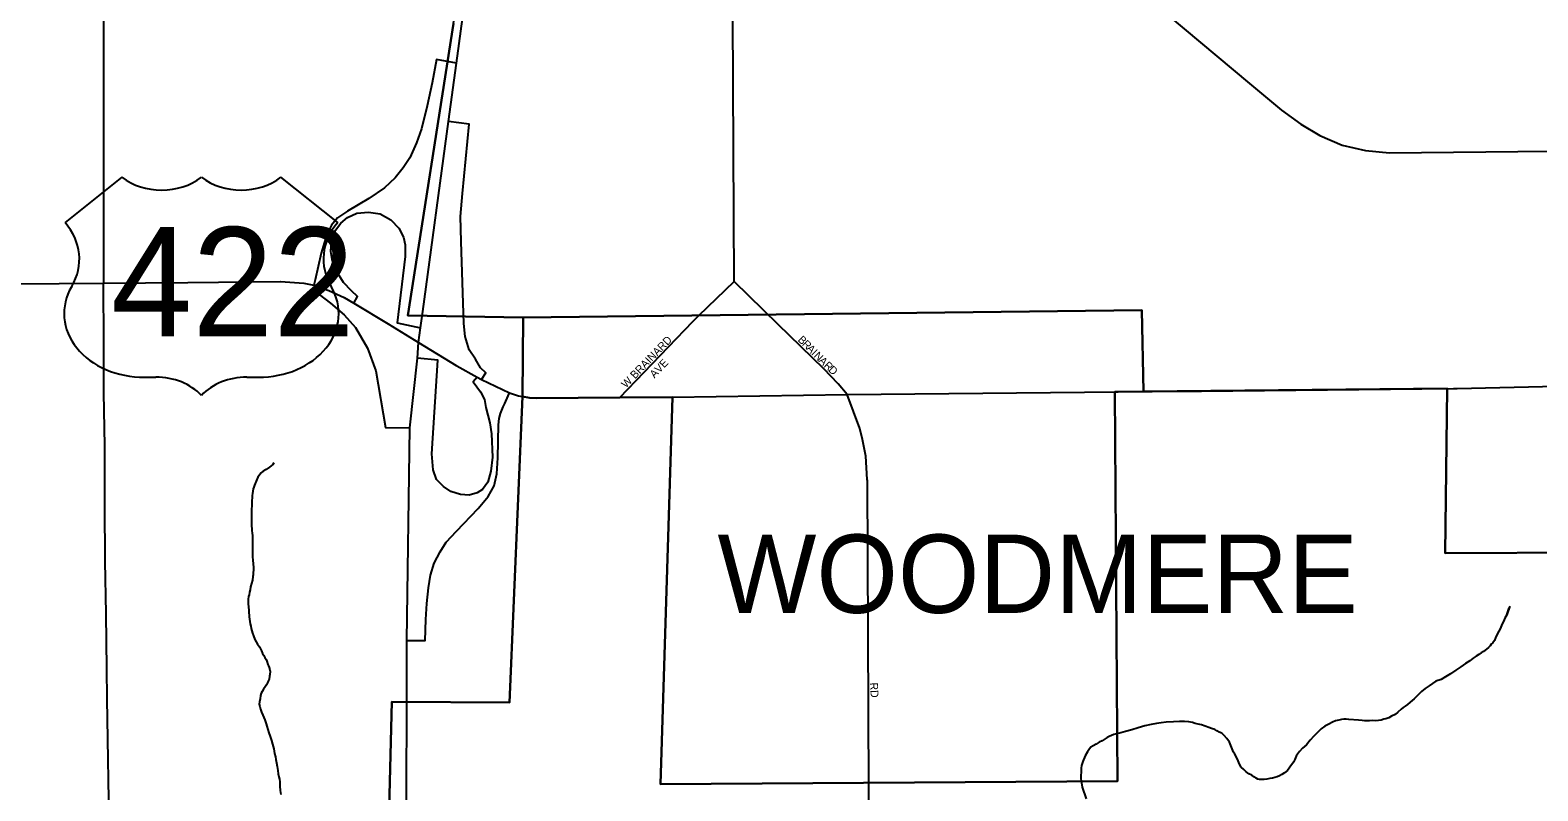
# Model space of a CAD drawing. Extents: x 2010165 to 2382125, y 1060529 to 1407316.
# Drawn here: x 2242861 to 2252478, y 1260414 to 1265266 of the extents above; entities that cross this region are included whole.
import ezdxf

# ---------------------------------------------------------------- set-up
doc = ezdxf.new("R2010")
doc.units = 0
for name, color, linetype in [('GM_X_City_Street', 7, 'Continuous'), ('GM_X_City_Street_Text', 7, 'Continuous'), ('GM_X_Corporation', 7, 'Continuous'), ('GM_X_Corporation_Text', 7, 'Continuous'), ('GM_X_Interchange_Ramps', 7, 'Continuous'), ('GM_X_Interstate_Route', 7, 'Continuous'), ('GM_X_Minor_River', 7, 'Continuous'), ('GM_X_State_Route', 7, 'Continuous'), ('GM_X_US_Location', 7, 'Continuous'), ('GM_X_US_Route', 7, 'Continuous'), ('GM_X_US_Shield', 7, 'Continuous')]:
    doc.layers.add(name, color=color, linetype=linetype)

msp = doc.modelspace()

# ---------------------------------------------------------------- linework, layer by layer
at = {"layer": 'GM_X_City_Street'}
for points in [[(2247632.9, 1263389.1), (2247351.6, 1263661.9), (2247334.5, 1267039.9), (2247320.7, 1268607.5)], [(2245852.6, 1267019.4), (2247334.5, 1267039.9), (2247477.7, 1267042), (2247609.8, 1267040.9), (2247721.2, 1267031.1), (2247839.2, 1267011.4), (2247999.8, 1266969.6), (2248213.9, 1266888.7), (2248423.6, 1266772.9), (2248764.4, 1266497.6), (2250638.6, 1264925.7), (2250843.1, 1264755.2), (2250966.6, 1264665.7), (2251088.1, 1264593.3), (2251230.7, 1264531.5), (2251379.8, 1264497.4), (2251531.1, 1264483.5), (2252554.9, 1264493.2)], [(2247127.3, 1263445.3), (2247351.6, 1263661.9)], [(2246622.1, 1262921.9), (2247088.3, 1263407.6), (2247127.3, 1263445.3)], [(2248072.6, 1262941), (2248015.1, 1263010.7), (2247924.7, 1263106.1), (2247632.9, 1263389.1)], [(2248201.4, 1262393), (2248201.3, 1262400.3), (2248191.7, 1262549.5), (2248171.3, 1262655.4), (2248154.4, 1262724.8), (2248072.6, 1262941)], [(2248210.8, 1260433.4), (2248201.4, 1262393)], [(2248235.9, 1253295.6), (2248221.5, 1258216), (2248210.8, 1260433.4)]]:
    msp.add_lwpolyline(points, dxfattribs=at)
at = {"layer": 'GM_X_Corporation'}
for points in [[(2252803.5, 1261934.2), (2251887.7, 1261929.4), (2251899.4, 1262979.6), (2249963.4, 1262961.2), (2249951.4, 1263479), (2246005.2, 1263433.9), (2245269.3, 1263445.7), (2245561.2, 1265308.1), (2245875, 1267382.2), (2246141.2, 1269393.7), (2246263.6, 1270513.7), (2246299.8, 1271633.1), (2246319, 1272904.8), (2246339.1, 1273751.4), (2246499, 1274649), (2246795.5, 1275467.3), (2247220.3, 1276264.4), (2247492.9, 1276666), (2247665.5, 1276895.7), (2247853.1, 1277121), (2248923, 1277123.9), (2250040.6, 1277116.9), (2252658.8, 1277100.5)], [(2245561.2, 1265308.1), (2245269.3, 1263445.7), (2246005.2, 1263433.9), (2246002.1, 1262928.8), (2245918.9, 1260976.8), (2245168.7, 1260982.4), (2245132.4, 1259538), (2245076.7, 1258817.4), (2245039.5, 1258290.7), (2242210.8, 1258279.7), (2241911.5, 1258271.7), (2241499, 1258360.9), (2240697.3, 1258698.4), (2240070.3, 1258765.8), (2239308.9, 1258609.3), (2238077.3, 1258677), (2238058.3, 1260970.4), (2238007.6, 1263258.9), (2238028.5, 1263405.7), (2238072, 1263612), (2235915.2, 1263607.4), (2233905, 1263580), (2233835, 1266234.3)], [(2246113.3, 1249923.8), (2245999.1, 1255661), (2244302, 1255617.2), (2244364.2, 1255777.7), (2244502.9, 1256147.3), (2244715.6, 1256794), (2244919.2, 1257634.7), (2245039.5, 1258290.7), (2245076.7, 1258817.4), (2245132.4, 1259538), (2245168.7, 1260982.4), (2245918.9, 1260976.8), (2246002.1, 1262928.8), (2246046.5, 1262921), (2246091.7, 1262918.8), (2246622.1, 1262921.9), (2246959.4, 1262925.3), (2246881.1, 1260457), (2249797.1, 1260476.2), (2249779.4, 1262959.4), (2249963.4, 1262961.2), (2251899.4, 1262979.6), (2251887.7, 1261929.4), (2252803.5, 1261934.2)]]:
    msp.add_lwpolyline(points, dxfattribs=at)
msp.add_lwpolyline([(2246005.2, 1263433.9), (2249951.4, 1263479), (2249963.4, 1262961.2), (2249779.4, 1262959.4), (2249797.1, 1260476.2), (2246881.1, 1260457), (2246959.4, 1262925.3), (2246622.1, 1262921.9), (2246091.7, 1262918.8), (2246046.5, 1262921), (2246002.1, 1262928.8)], close=True, dxfattribs=at)
at = {"layer": 'GM_X_Interchange_Ramps'}
for points in [[(2245580.6, 1265056.3), (2245452.8, 1265077.9), (2245424.6, 1264929.6), (2245394, 1264782.5), (2245358.1, 1264637.1), (2245326.3, 1264546.5), (2245283.9, 1264452.3), (2245240.4, 1264388.1), (2245188.6, 1264324.5), (2245120.9, 1264260.4), (2245022, 1264191.5), (2244885.4, 1264112.1), (2244821.4, 1264069.1), (2244783, 1264022.6), (2244757.7, 1263970.2), (2244736.4, 1263907.9), (2244717.8, 1263844.1), (2244678.8, 1263673), (2244670.3, 1263638.7)], [(2245739.7, 1263037.8), (2245767, 1263080), (2245732.8, 1263113), (2245701, 1263167.9), (2245660.9, 1263226), (2245636.5, 1263310.8), (2245627.8, 1263393.8), (2245610.8, 1263917.3), (2245606.4, 1264077.2), (2245618.8, 1264223.8), (2245660.6, 1264665.4), (2245530.2, 1264683.6)], [(2244925.6, 1263524.9), (2244949.4, 1263565.9), (2244911.1, 1263602.9), (2244859.5, 1263655.9), (2244814.6, 1263728.4), (2244788.4, 1263802.8), (2244779.5, 1263854.3), (2244783.7, 1263917.6), (2244808.7, 1263989.3), (2244841.9, 1264034.5), (2244885.5, 1264069.9), (2244945.8, 1264098.5), (2245019.7, 1264104.3), (2245093.7, 1264094.1), (2245161.4, 1264055), (2245213.5, 1264002.1), (2245242.2, 1263945.6), (2245253.6, 1263896.1), (2245252.7, 1263823.1), (2245203.1, 1263398.3), (2245351.9, 1263366.9)], [(2245713.2, 1263051.9), (2245687.6, 1263022.6), (2245732.8, 1262957.8), (2245758.4, 1262909), (2245768.8, 1262858.2), (2245794.2, 1262761.9), (2245804.1, 1262690.2), (2245809.7, 1262541.5), (2245799.6, 1262453.8), (2245780.1, 1262383.2), (2245747.4, 1262336.9), (2245712.8, 1262313.6), (2245662.6, 1262300.2), (2245606.8, 1262303), (2245545.4, 1262323.7), (2245498.8, 1262354.2), (2245454, 1262400.3), (2245431.5, 1262462.1), (2245422.7, 1262563.4), (2245461.9, 1263160.1), (2245331.7, 1263172.9)], [(2245263.6, 1261373.2), (2245381, 1261372.5), (2245385.1, 1261506.4), (2245392.2, 1261608), (2245401.6, 1261709.5), (2245415.5, 1261789.9), (2245438.1, 1261867), (2245475.8, 1261937.8), (2245514.8, 1261999.3), (2245579.9, 1262069.3), (2245719.7, 1262214.8), (2245783.2, 1262291.8), (2245820.7, 1262360.3), (2245838.6, 1262435.7), (2245843.5, 1262537.6), (2245848.2, 1262749.2), (2245852, 1262788.6), (2245862, 1262821.7), (2245879, 1262862.5), (2245889, 1262884.7), (2245911.3, 1262932.9), (2245917.9, 1262952.9)]]:
    msp.add_lwpolyline(points, dxfattribs=at)
at = {"layer": 'GM_X_Interstate_Route'}
for points in [[(2245366.1, 1263472.3), (2245530.2, 1264683.6), (2245580.6, 1265056.3), (2245846.4, 1267019.3), (2246082.1, 1268607.4), (2246101.8, 1268842), (2246235.9, 1269847.2)], [(2245345.6, 1263320.4), (2245351.9, 1263366.9), (2245366.1, 1263472.3)], [(2245283.4, 1262729.7), (2245331.7, 1263172.9), (2245339.3, 1263273.9), (2245345.6, 1263320.4)], [(2245263, 1260981.5), (2245263.6, 1261373.2), (2245283.4, 1262729.7)], [(2245100.2, 1258366.2), (2245155, 1258666.4), (2245210.8, 1259128.4), (2245260.1, 1259918.3), (2245260.9, 1260093.2), (2245262.2, 1260393.9), (2245263, 1260981.5)]]:
    msp.add_lwpolyline(points, dxfattribs=at)
at = {"layer": 'GM_X_Minor_River'}
for points in [[(2244415, 1262506.9), (2244409.1, 1262494.8), (2244387.1, 1262478.6), (2244367.2, 1262464.4), (2244347.2, 1262452.2), (2244335.2, 1262442.1), (2244313.4, 1262413.8), (2244291.8, 1262363.4), (2244287.9, 1262351.3), (2244284, 1262339.2), (2244282.1, 1262325.1), (2244280.2, 1262311.1), (2244278.3, 1262297), (2244276.4, 1262282.9), (2244274.6, 1262264.8), (2244274.8, 1262244.7), (2244274.9, 1262228.6), (2244273, 1262212.6), (2244273.2, 1262194.5), (2244273.3, 1262178.4), (2244273.6, 1262154.3), (2244273.8, 1262126.2), (2244274, 1262102.1), (2244274.2, 1262088), (2244274.3, 1262073.9), (2244276.4, 1262057.9), (2244278.6, 1262041.8), (2244278.7, 1262025.7), (2244278.9, 1262005.6), (2244279.1, 1261989.6), (2244279.3, 1261961.4), (2244279.5, 1261943.3), (2244279.6, 1261925.3), (2244279.8, 1261907.2), (2244282, 1261885.1), (2244284.2, 1261861), (2244286.4, 1261838.9), (2244286.6, 1261820.8), (2244284.7, 1261806.7), (2244282.8, 1261792.6), (2244280.9, 1261780.6), (2244279.1, 1261758.5), (2244273.3, 1261736.3), (2244267.5, 1261714.2), (2244263.6, 1261696.1), (2244259.7, 1261682), (2244257.9, 1261663.9), (2244253.9, 1261653.8), (2244252.1, 1261635.7), (2244252.2, 1261621.7), (2244252.4, 1261607.6), (2244254.5, 1261587.5), (2244256.8, 1261563.4), (2244256.9, 1261549.3), (2244259, 1261535.3), (2244259.1, 1261523.2), (2244265.6, 1261479.1), (2244269.7, 1261465), (2244271.8, 1261449), (2244276, 1261434.9), (2244280.1, 1261418.9), (2244286.3, 1261402.8), (2244294.6, 1261378.8), (2244310.9, 1261348.8), (2244323.1, 1261332.8), (2244331.2, 1261318.8), (2244337.4, 1261306.7), (2244343.5, 1261290.7), (2244351.7, 1261276.7), (2244357.8, 1261264.7), (2244366, 1261250.7), (2244370.1, 1261240.6), (2244378.3, 1261220.6), (2244382.4, 1261210.6), (2244386.5, 1261200.6), (2244390.6, 1261186.5), (2244392.8, 1261174.5), (2244390.9, 1261156.4), (2244387, 1261144.3), (2244385.2, 1261126.2), (2244379.3, 1261114.1), (2244375.3, 1261102), (2244369.4, 1261089.9), (2244359.5, 1261077.8), (2244349.6, 1261061.7), (2244341.7, 1261047.6), (2244335.8, 1261037.5), (2244329.9, 1261021.4), (2244328.1, 1261001.2), (2244324.2, 1260981.1), (2244322.3, 1260967.1), (2244326.5, 1260951), (2244330.7, 1260934.9), (2244336.9, 1260914.9), (2244345.1, 1260896.9), (2244351.2, 1260880.8), (2244357.4, 1260866.8), (2244361.5, 1260854.8), (2244365.6, 1260840.7), (2244371.8, 1260826.7), (2244378, 1260804.6)], [(2252300, 1261592.6), (2252280.4, 1261536.2), (2252296.1, 1261580.6), (2252280.4, 1261536.2), (2252268.6, 1261514.1), (2252258.7, 1261493.9), (2252248.9, 1261475.7), (2252241, 1261451.6), (2252229.2, 1261431.4), (2252213.4, 1261401.2), (2252207.5, 1261389.1), (2252201.6, 1261372.9), (2252191.7, 1261358.8), (2252181.7, 1261348.7), (2252173.8, 1261338.6), (2252163.8, 1261328.5), (2252151.9, 1261318.4), (2252131.9, 1261302.2), (2252116, 1261294), (2252102, 1261283.9), (2252086, 1261273.7), (2252066.1, 1261259.5), (2252044.1, 1261243.3), (2252016.2, 1261225), (2251986.2, 1261204.7), (2251954.3, 1261182.4), (2251920.4, 1261160.1), (2251888.4, 1261141.8), (2251862.5, 1261123.6), (2251828.4, 1261113.3), (2251806.5, 1261099.1), (2251784.5, 1261082.8), (2251760.6, 1261066.6), (2251736.7, 1261046.3), (2251712.8, 1261024.1), (2251688.9, 1260999.8), (2251665, 1260979.6), (2251647, 1260965.4), (2251631.1, 1260953.2), (2251619.1, 1260945.1), (2251607.2, 1260935), (2251585.3, 1260914.7), (2251567.3, 1260900.6), (2251545.3, 1260890.4), (2251527.3, 1260880.2), (2251509.3, 1260872), (2251495.3, 1260869.9), (2251479.3, 1260863.8), (2251461.2, 1260861.7), (2251443.2, 1260859.5), (2251425.1, 1260861.4), (2251405, 1260861.3), (2251389, 1260861.2), (2251372.9, 1260861.1), (2251356.8, 1260863), (2251334.7, 1260864.9), (2251272.4, 1260868.4), (2251256.4, 1260870.4), (2251240.3, 1260870.3), (2251226.3, 1260868.1), (2251208.2, 1260864), (2251188.2, 1260859.9), (2251168.2, 1260851.7), (2251144.2, 1260839.5), (2251120.2, 1260825.2), (2251096.3, 1260809), (2251072.4, 1260786.8), (2251050.5, 1260762.5), (2251026.7, 1260736.2), (2251002.8, 1260707.9), (2250976.9, 1260685.6), (2250959, 1260665.4), (2250945.1, 1260647.3), (2250937.2, 1260635.1), (2250933.3, 1260625.1), (2250927.4, 1260613), (2250919.5, 1260596.8), (2250909.6, 1260580.7), (2250899.6, 1260570.6), (2250891.7, 1260558.5), (2250881.8, 1260544.4), (2250861.9, 1260528.2), (2250845.9, 1260518), (2250829.9, 1260509.9), (2250815.9, 1260503.7), (2250799.9, 1260499.6), (2250785.9, 1260495.5), (2250767.8, 1260491.4), (2250749.8, 1260487.2), (2250733.7, 1260485.1), (2250723.7, 1260485), (2250713.7, 1260485), (2250703.6, 1260486.9), (2250691.6, 1260488.8), (2250681.5, 1260494.8), (2250667.3, 1260502.8), (2250653.2, 1260512.7), (2250635, 1260522.6), (2250618.9, 1260534.6), (2250602.7, 1260550.6), (2250586.5, 1260564.5)], [(2250586.5, 1260564.5), (2250576.2, 1260584.5), (2250566, 1260604.6), (2250557.8, 1260624.6), (2250545.6, 1260646.6), (2250537.4, 1260660.6), (2250521, 1260702.7), (2250510.7, 1260724.8), (2250494.5, 1260746.8), (2250478.2, 1260766.7), (2250462.1, 1260780.7), (2250445.9, 1260788.6), (2250431.8, 1260796.6), (2250417.7, 1260804.5), (2250397.5, 1260810.4), (2250379.4, 1260818.3), (2250357.2, 1260826.2), (2250333.1, 1260834.1), (2250310.9, 1260840), (2250292.8, 1260843.9), (2250274.7, 1260849.8), (2250252.6, 1260853.7), (2250224.5, 1260855.5), (2250192.3, 1260855.3), (2250154.2, 1260853), (2250108, 1260850.7), (2250075.9, 1260848.5), (2250045.9, 1260844.2), (2250011.8, 1260836), (2249971.7, 1260827.7), (2249929.7, 1260815.3), (2249887.6, 1260803), (2249847.5, 1260792.7), (2249817.5, 1260784.5), (2249791.4, 1260778.3), (2249773.4, 1260772.1), (2249759.4, 1260766), (2249743.4, 1260759.9), (2249731.4, 1260753.8), (2249717.4, 1260745.6), (2249699.5, 1260733.4), (2249679.5, 1260723.3), (2249661.5, 1260711.1), (2249641.5, 1260700.9), (2249627.6, 1260692.8), (2249617.6, 1260680.7), (2249605.7, 1260662.5), (2249591.9, 1260636.3), (2249576.2, 1260600), (2249568.4, 1260575.8), (2249564.5, 1260557.7), (2249564.7, 1260533.6), (2249562.9, 1260511.5), (2249563.1, 1260489.4), (2249567.4, 1260465.3), (2249571.6, 1260437.2), (2249596.4, 1260363)], [(2244378, 1260804.6), (2244384.2, 1260784.6), (2244392.5, 1260760.6), (2244400.7, 1260734.5), (2244407, 1260710.4), (2244415.2, 1260682.3), (2244419.5, 1260652.2), (2244425.8, 1260630.2), (2244427.9, 1260614.1), (2244432.1, 1260592), (2244436.3, 1260569.9), (2244440.6, 1260543.8), (2244442.8, 1260521.8), (2244447, 1260503.7), (2244451.1, 1260487.7), (2244453.3, 1260471.6), (2244453.5, 1260443.5), (2244455.8, 1260415.3), (2244460, 1260389.3)]]:
    msp.add_lwpolyline(points, dxfattribs=at)
at = {"layer": 'GM_X_State_Route'}
for points in [[(2243328.8, 1265390), (2243329.3, 1263651.4)], [(2243352.7, 1261000.1), (2243349.5, 1261191.4), (2243347.1, 1261542.3), (2243340.7, 1261879.1), (2243338.2, 1262234), (2243337.5, 1262614.9), (2243331.1, 1262951.7), (2243330.9, 1263268.5), (2243329.3, 1263651.4)], [(2244670.3, 1263638.7), (2244766.2, 1263606.2), (2244864.4, 1263560.1), (2244925.6, 1263524.9), (2245143.8, 1263392.5)], [(2245143.8, 1263392.5), (2245339.3, 1263273.9), (2245579.6, 1263126.7)], [(2245579.6, 1263126.7), (2245582.4, 1263125), (2245713.2, 1263051.9), (2245739.7, 1263037.8), (2245917.9, 1262952.9), (2245976.9, 1262933.2), (2246015.4, 1262926.5)], [(2246944.4, 1262925.2), (2246959.4, 1262925.3), (2248072.6, 1262941)], [(2248072.6, 1262941), (2250018.1, 1262960.6)], [(2250018.1, 1262960.6), (2250333.5, 1262963.8)], [(2250333.5, 1262963.8), (2251939.8, 1262979.9), (2251963.5, 1262980.5)], [(2251963.5, 1262980.5), (2252599.4, 1262994.6), (2252673.5, 1262993.5), (2252675.6, 1262958.6), (2252690.5, 1262923.6), (2252715.9, 1262889.7), (2252742.4, 1262865.3), (2252774.2, 1262852.6), (2252824, 1262843.1), (2252853.7, 1262852.6), (2252888.6, 1262863.2), (2252911.4, 1262878.1), (2252950.1, 1262907.7), (2252972.4, 1262944.8), (2252981.9, 1262993.5)], [(2246015.4, 1262926.5), (2246046.5, 1262921), (2246091.7, 1262918.8), (2246622.1, 1262921.9), (2246944.4, 1262925.2)], [(2243397.1, 1258296), (2243352.7, 1261000.1)]]:
    msp.add_lwpolyline(points, dxfattribs=at)
at = {"layer": 'GM_X_US_Route'}
for points in [[(2238122.1, 1263611.8), (2238561, 1263615.8), (2239360.3, 1263622.1), (2243329.3, 1263651.4)], [(2243329.3, 1263651.4), (2243597.9, 1263654.2)], [(2243597.9, 1263654.2), (2243866.4, 1263657)], [(2243866.4, 1263657), (2244455.6, 1263663.2), (2244457.2, 1263663.1)], [(2244457.2, 1263663.1), (2244606.6, 1263651.7), (2244670.3, 1263638.7)], [(2244670.3, 1263638.7), (2244705, 1263579.1), (2244776.4, 1263523.6), (2244864.7, 1263449.1), (2244936.9, 1263369.8), (2245013.9, 1263237.4), (2245065.3, 1263093.1), (2245127, 1262732.1), (2245283.4, 1262729.7)]]:
    msp.add_lwpolyline(points, dxfattribs=at)
at = {"layer": 'GM_X_US_Shield'}
for p, q in [((2243446, 1264328.4), (2243083.5, 1264038.4)), ((2244823.7, 1264038.4), (2244461.2, 1264328.4)), ((2243591, 1263052.2), (2243663.6, 1263052.2)), ((2244243.6, 1263052.2), (2244316.1, 1263052.2))]:
    msp.add_line(p, q, dxfattribs=at)
for centre, major_axis, start_param, end_param in [((2243699.8, 1264535.5), (-362.5, 0), 0.795399, 2.346194), ((2244207.4, 1264535.5), (-362.5, 0), 0.795399, 2.346194), ((2242667.7, 1263805.5), (507.6, 0), 5.838949, 6.894067), ((2245239.5, 1263805.5), (-507.6, 0), 5.672304, 6.727422), ((2243585.4, 1263458.3), (507.6, 0), 2.702327, 4.723529), ((2244321.8, 1263458.3), (-507.6, 0), 1.559657, 3.580859), ((2243663.6, 1262762.2), (-362.5, 0), 3.785094, 4.712389), ((2244243.6, 1262762.2), (-362.5, 0), 4.712389, 5.639684)]:
    msp.add_ellipse(centre, major_axis=major_axis, ratio=0.8, start_param=start_param, end_param=end_param, dxfattribs=at)

# ---------------------------------------------------------------- texts
at = {"layer": 'GM_X_City_Street_Text'}
for s, rotation, p in [('W BRAINARD', 45.91059, (2246662.5, 1262979.3)), ('B', 315.01717, (2247753.8, 1263287.2)), ('R', 315, (2247781.8, 1263259.3)), ('A', 314.99922, (2247809.8, 1263231.3)), ('I', 315, (2247840.9, 1263200.2)), ('AVE', 46.3964, (2246843.6, 1263043.1)), ('N', 314.99922, (2247856.5, 1263184.6)), ('A', 315.04696, (2247887.7, 1263153.5)), ('R', 316.38197, (2247919.7, 1263121.5)), ('D', 317.24701, (2247949, 1263093.6)), ('RD', 273.01159, (2248218.5, 1261103.2))]:
    msp.add_text(s, height=50, rotation=rotation, dxfattribs=at).set_placement(p)
at = {"layer": 'GM_X_Corporation_Text'}
msp.add_text('WOODMERE', height=500, rotation=0.00001, dxfattribs=at).set_placement((2247245.4, 1261548.6))
at = {"layer": 'GM_X_US_Location'}
for s in ['/', '0']:
    msp.add_text(s, height=1, dxfattribs=at).set_placement((2243954.2, 1263660.8))
msp.add_text('422', height=1, rotation=0.00001, dxfattribs=at).set_placement((2243646.5, 1263453.8))
at = {"layer": 'GM_X_US_Shield'}
msp.add_text('422', height=696.1, dxfattribs=at).set_placement((2243377.3, 1263313.3))

doc.saveas('drawing.dxf')
